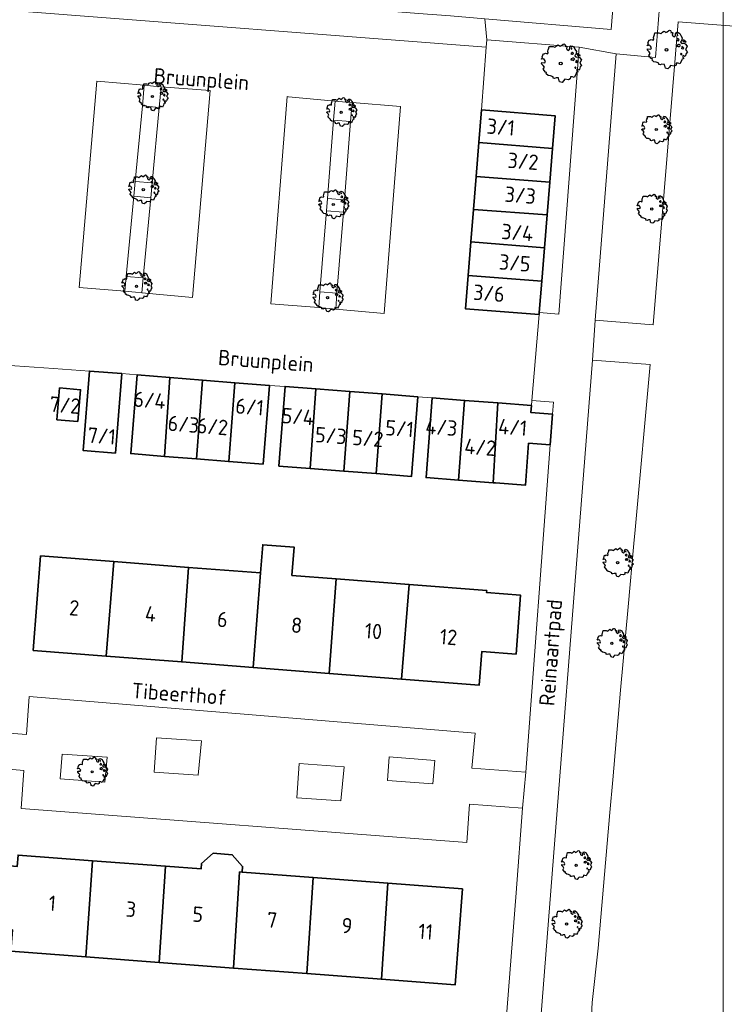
# Model space of a CAD drawing. Header units: metres. Extents: x 152391 to 157968, y 462336 to 467280.
# Tile 262 of 656: x 155306 to 155367, y 464641 to 464727. Entities that reach past the tile are written whole.
import ezdxf
from ezdxf.enums import TextEntityAlignment as Align

# ---------------------------------------------------------------- set-up
doc = ezdxf.new("R2010")
doc.units = ezdxf.units.M
doc.header["$LTSCALE"] = 0.75
doc.layers.get('0').update_dxf_attribs({"lineweight": 25})
for name, color, linetype, lineweight in [('B-GV-GR-BOOM-S', 252, 'Continuous', 25), ('B-WE-GR-BEPLANTING_CULTUUR_HEESTERS-GV', 251, 'Continuous', 18), ('B-WE-GR-GROENVOORZIENING-GV', 251, 'Continuous', 18), ('B-WE-OG-BEBOUWING-GV', 6, 'Continuous', 35), ('B-WE-OG-BEBOUWING-T18', 1, 'Continuous', 18), ('B-WE-OG-TERREIN_CULTUURSCHEIDING-GV', 251, 'Continuous', 18), ('B-WE-OG-TOPOGRAFIE-T18', 1, 'Continuous', 18), ('B-WE-VH-VERHARDING_BETONSTRAATSTEEN-GV', 251, 'Continuous', 18), ('B-WE-VH-VERHARDING_TEGEL-GV', 251, 'Continuous', 18)]:
    doc.layers.add(name, color=color, linetype=linetype, lineweight=lineweight)
doc.layers.add('X-XX-AL-TEKENBLAD_HULPLIJN-G', color=7, linetype='Continuous', lineweight=18, plot=False)
doc.styles.add('NLCS-ISO-M750-T18', font='NLCS-ISO.ttf', dxfattribs={"height": 1.35})

# ---------------------------------------------------------------- blocks, each defined once
blk = doc.blocks.new('SGR-BOOM_21_30')
at = {"linetype": 'Continuous'}
for p, q in [((-1.633, 0.579), (-1.528, 0.875)), ((-1.528, 0.875), (-1.458, 0.858)), ((-1.458, 0.858), (-1.342, 0.908)), ((-1.342, 0.908), (-1.179, 0.858)), ((-1.179, 0.858), (-1.121, 0.924)), ((-1.133, 1.088), (-1.109, 1.187)), ((-1.121, 0.924), (-1.133, 1.088)), ((-1.109, 1.187), (-1.051, 1.335)), ((-1.051, 1.335), (-1.016, 1.499)), ((-1.016, 1.499), (-0.668, 1.499)), ((-0.668, 1.499), (-0.516, 1.433)), ((-0.516, 1.433), (-0.47, 1.45)), ((-0.47, 1.45), (-0.365, 1.548)), ((-0.365, 1.548), (-0.226, 1.647)), ((-0.226, 1.647), (-0.133, 1.581)), ((-0.133, 1.581), (-0.063, 1.515)), ((-0.063, 1.515), (0.065, 1.581)), ((0.065, 1.581), (0.205, 1.712)), ((0.205, 1.712), (0.263, 1.729)), ((0.263, 1.729), (0.333, 1.696)), ((0.333, 1.696), (0.391, 1.647)), ((0.402, 1.532), (0.379, 1.499)), ((0.379, 1.499), (0.53, 1.515)), ((0.391, 1.647), (0.402, 1.532)), ((0.542, 1.483), (0.507, 1.285)), ((0.507, 1.285), (0.565, 1.236)), ((0.53, 1.515), (0.542, 1.483)), ((0.565, 1.236), (0.693, 1.154)), ((0.693, 1.154), (0.751, 1.203)), ((0.751, 1.203), (0.798, 1.285)), ((0.786, 1.4), (0.891, 1.565)), ((0.798, 1.285), (0.786, 1.4)), ((0.891, 1.565), (1.019, 1.532)), ((0.937, 0.908), (0.891, 0.875)), ((0.891, 0.875), (0.926, 0.825)), ((0.972, 1.368), (0.926, 1.335)), ((0.926, 1.335), (0.949, 1.253)), ((0.972, 0.973), (0.937, 0.908)), ((0.949, 1.253), (0.961, 1.236)), ((0.961, 1.269), (0.972, 1.368)), ((1.03, 0.973), (0.972, 0.973)), ((1.019, 1.532), (1.158, 1.45)), ((1.077, 0.94), (1.03, 0.973)), ((1.124, 0.875), (1.077, 0.94)), ((1.077, 0.842), (1.124, 0.875)), ((1.158, 1.45), (1.251, 1.269)), ((1.251, 1.269), (1.379, 1.055)), ((1.379, 1.055), (1.321, 0.793)), ((-1.703, 0.365), (-1.656, 0.48)), ((-1.493, 0.415), (-1.703, 0.365)), ((-1.679, -0.029), (-1.668, 0.086)), ((-1.668, 0.086), (-1.389, 0.07)), ((-1.656, 0.48), (-1.598, 0.53)), ((-1.598, 0.53), (-1.633, 0.579)), ((-1.423, 0.333), (-1.493, 0.415)), ((-1.33, 0.185), (-1.423, 0.333)), ((-1.389, 0.07), (-1.33, 0.185)), ((0.926, 0.415), (0.891, 0.333)), ((0.891, 0.333), (1.03, 0.316)), ((0.926, 0.825), (0.984, 0.842)), ((1.054, 0.464), (0.926, 0.415)), ((0.984, 0.842), (1.03, 0.776)), ((1.03, 0.776), (1.077, 0.842)), ((1.03, 0.316), (1.112, 0.251)), ((1.112, 0.464), (1.054, 0.464)), ((1.217, 0.398), (1.112, 0.464)), ((1.112, 0.251), (1.205, 0.365)), ((1.205, 0.365), (1.24, 0.415)), ((1.321, 0.793), (1.228, 0.694)), ((1.228, 0.694), (1.275, 0.628)), ((1.275, 0.628), (1.379, 0.563)), ((1.344, 0.185), (1.31, 0.103)), ((1.434, 0.049), (1.31, 0.103)), ((1.356, 0.3), (1.344, 0.234)), ((1.344, 0.234), (1.344, 0.185)), ((1.426, 0.234), (1.356, 0.3)), ((1.379, 0.563), (1.438, 0.595)), ((1.472, 0.201), (1.426, 0.234)), ((1.434, 0.049), (1.507, 0.136)), ((1.472, 0.858), (1.438, 0.809)), ((1.438, 0.809), (1.461, 0.743)), ((1.438, 0.595), (1.565, 0.563)), ((1.461, 0.743), (1.531, 0.694)), ((1.542, 0.858), (1.472, 0.858)), ((1.507, 0.136), (1.472, 0.201)), ((1.531, 0.727), (1.635, 0.678)), ((1.531, 0.694), (1.542, 0.727)), ((1.624, 0.76), (1.542, 0.858)), ((1.565, 0.563), (1.635, 0.513)), ((1.728, 0.71), (1.624, 0.76)), ((1.635, 0.678), (1.728, 0.71)), ((1.635, 0.513), (1.81, 0.316)), ((1.717, 0.103), (1.67, 0.037)), ((1.67, 0.037), (1.763, -0.094)), ((1.81, 0.316), (1.717, 0.103)), ((-1.54, -0.177), (-1.679, -0.029)), ((-1.551, -0.505), (-1.493, -0.423)), ((-1.354, -0.752), (-1.551, -0.505)), ((-1.435, -0.324), (-1.54, -0.177)), ((-1.493, -0.423), (-1.435, -0.324)), ((-1.249, -0.784), (-1.354, -0.752)), ((-1.272, -0.899), (-1.249, -0.784)), ((1.286, -0.292), (1.24, -0.357)), ((1.24, -0.357), (1.251, -0.423)), ((1.263, -0.423), (1.333, -0.407)), ((1.333, -0.341), (1.286, -0.292)), ((1.333, -0.407), (1.333, -0.341)), ((1.368, -0.834), (1.356, -0.883)), ((1.484, -0.801), (1.368, -0.834)), ((1.461, -0.472), (1.391, -0.587)), ((1.391, -0.587), (1.426, -0.637)), ((1.426, -0.637), (1.496, -0.702)), ((1.577, -0.587), (1.461, -0.472)), ((1.496, -0.702), (1.484, -0.801)), ((1.658, -0.522), (1.577, -0.587)), ((1.682, -0.423), (1.658, -0.522)), ((1.717, -0.308), (1.682, -0.423)), ((1.845, -0.177), (1.717, -0.308)), ((1.763, -0.094), (1.845, -0.177)), ((-1.109, -1.047), (-1.272, -0.899)), ((-0.912, -1.08), (-1.109, -1.047)), ((-0.668, -1.179), (-0.912, -1.08)), ((-0.679, -1.294), (-0.668, -1.179)), ((-0.551, -1.326), (-0.679, -1.294)), ((-0.4, -1.261), (-0.551, -1.326)), ((-0.191, -1.277), (-0.4, -1.261)), ((-0.156, -1.425), (-0.191, -1.277)), ((-0.133, -1.491), (-0.156, -1.425)), ((-0.098, -1.606), (-0.133, -1.491)), ((0.112, -1.671), (-0.098, -1.606)), ((0.251, -1.524), (0.112, -1.671)), ((0.356, -1.376), (0.251, -1.524)), ((0.682, -1.441), (0.356, -1.376)), ((0.833, -1.359), (0.682, -1.441)), ((0.844, -1.162), (0.833, -1.359)), ((1.03, -1.179), (0.844, -1.162)), ((1.182, -1.244), (1.03, -1.179)), ((1.286, -1.014), (1.182, -1.244)), ((1.356, -0.883), (1.286, -1.014))]:
    blk.add_line(p, q, dxfattribs=at)
blk.add_circle((0, 0), 0.126, dxfattribs=at)
blk = doc.blocks.new('SGR-BOOM_0_20')
at = {"linetype": 'Continuous'}
for p, q in [((-0.85, 0.816), (-0.832, 0.89)), ((-0.832, 0.89), (-0.788, 1.001)), ((-0.788, 1.001), (-0.762, 1.124)), ((-0.762, 1.124), (-0.501, 1.124)), ((-0.501, 1.124), (-0.387, 1.075)), ((-0.387, 1.075), (-0.352, 1.087)), ((-0.352, 1.087), (-0.274, 1.161)), ((-0.274, 1.161), (-0.169, 1.235)), ((-0.169, 1.235), (-0.099, 1.186)), ((-0.099, 1.186), (-0.047, 1.137)), ((-0.047, 1.137), (0.049, 1.186)), ((0.049, 1.186), (0.154, 1.284)), ((0.154, 1.284), (0.197, 1.297)), ((0.197, 1.297), (0.25, 1.272)), ((0.25, 1.272), (0.293, 1.235)), ((0.302, 1.149), (0.284, 1.124)), ((0.284, 1.124), (0.398, 1.137)), ((0.293, 1.235), (0.302, 1.149)), ((0.407, 1.112), (0.38, 0.964)), ((0.38, 0.964), (0.424, 0.927)), ((0.398, 1.137), (0.407, 1.112)), ((0.424, 0.927), (0.52, 0.865)), ((0.52, 0.865), (0.564, 0.902)), ((0.564, 0.902), (0.598, 0.964)), ((0.59, 1.05), (0.668, 1.173)), ((0.598, 0.964), (0.59, 1.05)), ((0.668, 1.173), (0.764, 1.149)), ((0.729, 1.026), (0.694, 1.001)), ((0.694, 1.001), (0.712, 0.939)), ((0.712, 0.939), (0.721, 0.927)), ((0.721, 0.952), (0.729, 1.026)), ((0.764, 1.149), (0.869, 1.087)), ((0.869, 1.087), (0.939, 0.952)), ((0.939, 0.952), (1.035, 0.792)), ((-1.277, 0.274), (-1.242, 0.36)), ((-1.12, 0.311), (-1.277, 0.274)), ((-1.259, -0.022), (-1.251, 0.065)), ((-1.251, 0.065), (-1.041, 0.052)), ((-1.242, 0.36), (-1.198, 0.397)), ((-1.225, 0.434), (-1.146, 0.656)), ((-1.198, 0.397), (-1.225, 0.434)), ((-1.146, 0.656), (-1.094, 0.644)), ((-1.068, 0.249), (-1.12, 0.311)), ((-1.094, 0.644), (-1.007, 0.681)), ((-0.998, 0.139), (-1.068, 0.249)), ((-1.041, 0.052), (-0.998, 0.139)), ((-1.007, 0.681), (-0.884, 0.644)), ((-0.884, 0.644), (-0.841, 0.693)), ((-0.841, 0.693), (-0.85, 0.816)), ((0.703, 0.681), (0.668, 0.656)), ((0.668, 0.656), (0.694, 0.619)), ((0.694, 0.311), (0.668, 0.249)), ((0.668, 0.249), (0.773, 0.237)), ((0.694, 0.619), (0.738, 0.631)), ((0.79, 0.348), (0.694, 0.311)), ((0.729, 0.73), (0.703, 0.681)), ((0.773, 0.73), (0.729, 0.73)), ((0.738, 0.631), (0.773, 0.582)), ((0.808, 0.705), (0.773, 0.73)), ((0.773, 0.582), (0.808, 0.631)), ((0.773, 0.237), (0.834, 0.188)), ((0.834, 0.348), (0.79, 0.348)), ((0.843, 0.656), (0.808, 0.705)), ((0.808, 0.631), (0.843, 0.656)), ((0.912, 0.299), (0.834, 0.348)), ((0.834, 0.188), (0.904, 0.274)), ((0.904, 0.274), (0.93, 0.311)), ((0.991, 0.594), (0.921, 0.521)), ((0.921, 0.521), (0.956, 0.471)), ((0.956, 0.471), (1.035, 0.422)), ((1.008, 0.139), (0.982, 0.077)), ((1.075, 0.037), (0.982, 0.077)), ((1.035, 0.792), (0.991, 0.594)), ((1.017, 0.225), (1.008, 0.176)), ((1.008, 0.176), (1.008, 0.139)), ((1.069, 0.176), (1.017, 0.225)), ((1.035, 0.422), (1.078, 0.447)), ((1.104, 0.151), (1.069, 0.176)), ((1.075, 0.037), (1.13, 0.102)), ((1.104, 0.644), (1.078, 0.607)), ((1.078, 0.607), (1.096, 0.557)), ((1.078, 0.447), (1.174, 0.422)), ((1.096, 0.557), (1.148, 0.521)), ((1.157, 0.644), (1.104, 0.644)), ((1.13, 0.102), (1.104, 0.151)), ((1.148, 0.545), (1.226, 0.508)), ((1.148, 0.521), (1.157, 0.545)), ((1.218, 0.57), (1.157, 0.644)), ((1.174, 0.422), (1.226, 0.385)), ((1.296, 0.533), (1.218, 0.57)), ((1.226, 0.508), (1.296, 0.533)), ((1.226, 0.385), (1.357, 0.237)), ((1.287, 0.077), (1.253, 0.028)), ((1.253, 0.028), (1.322, -0.071)), ((1.357, 0.237), (1.287, 0.077)), ((-1.155, -0.132), (-1.259, -0.022)), ((-1.164, -0.379), (-1.12, -0.317)), ((-1.015, -0.564), (-1.164, -0.379)), ((-1.076, -0.243), (-1.155, -0.132)), ((-1.12, -0.317), (-1.076, -0.243)), ((-0.937, -0.588), (-1.015, -0.564)), ((-0.954, -0.675), (-0.937, -0.588)), ((-0.832, -0.785), (-0.954, -0.675)), ((-0.684, -0.81), (-0.832, -0.785)), ((-0.501, -0.884), (-0.684, -0.81)), ((0.965, -0.761), (0.886, -0.933)), ((0.965, -0.219), (0.93, -0.268)), ((0.93, -0.268), (0.939, -0.317)), ((0.947, -0.317), (1, -0.305)), ((1, -0.256), (0.965, -0.219)), ((1.017, -0.662), (0.965, -0.761)), ((1, -0.305), (1, -0.256)), ((1.026, -0.625), (1.017, -0.662)), ((1.113, -0.601), (1.026, -0.625)), ((1.096, -0.354), (1.043, -0.44)), ((1.043, -0.44), (1.069, -0.477)), ((1.069, -0.477), (1.122, -0.527)), ((1.183, -0.44), (1.096, -0.354)), ((1.122, -0.527), (1.113, -0.601)), ((1.244, -0.391), (1.183, -0.44)), ((1.261, -0.317), (1.244, -0.391)), ((1.287, -0.231), (1.261, -0.317)), ((1.383, -0.132), (1.287, -0.231)), ((1.322, -0.071), (1.383, -0.132)), ((-0.509, -0.97), (-0.501, -0.884)), ((-0.413, -0.995), (-0.509, -0.97)), ((-0.3, -0.946), (-0.413, -0.995)), ((-0.143, -0.958), (-0.3, -0.946)), ((-0.117, -1.069), (-0.143, -0.958)), ((-0.099, -1.118), (-0.117, -1.069)), ((-0.073, -1.204), (-0.099, -1.118)), ((0.084, -1.254), (-0.073, -1.204)), ((0.188, -1.143), (0.084, -1.254)), ((0.267, -1.032), (0.188, -1.143)), ((0.511, -1.081), (0.267, -1.032)), ((0.625, -1.019), (0.511, -1.081)), ((0.633, -0.872), (0.625, -1.019)), ((0.773, -0.884), (0.633, -0.872)), ((0.886, -0.933), (0.773, -0.884))]:
    blk.add_line(p, q, dxfattribs=at)
blk.add_circle((0, 0), 0.0948, dxfattribs=at)

msp = doc.modelspace()

# ---------------------------------------------------------------- linework, layer by layer
at = {"layer": 'B-WE-GR-BEPLANTING_CULTUUR_HEESTERS-GV'}
for points in [[(155411.126, 464723.461), (155411.412, 464727.789), (155362.055, 464731.856), (155361.419, 464724.035), (155357.969, 464724.338), (155356.12, 464700.935), (155361.235, 464700.511), (155363.41, 464727.15), (155371.755, 464726.505)], [(155354.729, 464724.937), (155346.611, 464725.574), (155346.55, 464724.949), (155346.137, 464719.423), (155352.602, 464718.9), (155352.368, 464716.013), (155352.13, 464713.059), (155351.898, 464710.195), (155351.662, 464707.273), (155351.426, 464704.356), (155351.203, 464701.603), (155352.939, 464701.445)], [(155317.553, 464664.204), (155317.34, 464661.171), (155321.236, 464660.898), (155321.508, 464663.931)], [(155313.026, 464660.285), (155313.208, 464662.486), (155309.253, 464662.759), (155309.101, 464660.589)], [(155338.011, 464662.538), (155337.859, 464660.457), (155341.844, 464660.153), (155342.026, 464662.205)], [(155333.753, 464658.649), (155334.055, 464661.652), (155330.1, 464661.926), (155329.887, 464658.922)]]:
    msp.add_lwpolyline(points, close=True, dxfattribs=at)
at = {"layer": 'B-WE-GR-GROENVOORZIENING-GV'}
for points in [[(155317.979, 464721.459), (155317.31, 464721.512), (155316.484, 464721.582), (155316.314, 464719.773), (155317.808, 464719.633)], [(155334.748, 464720.066), (155333.897, 464720.134), (155333.253, 464720.194), (155333.12, 464718.508), (155334.617, 464718.401)], [(155315.691, 464713.133), (155315.569, 464711.833), (155317.062, 464711.693), (155317.185, 464713.001)], [(155332.579, 464711.637), (155332.492, 464710.538), (155333.988, 464710.424), (155334.074, 464711.519)], [(155314.783, 464703.468), (155315.715, 464703.392), (155316.278, 464703.339), (155316.401, 464704.644), (155314.904, 464704.761)], [(155331.821, 464702.026), (155333.315, 464701.889), (155333.427, 464703.307), (155331.931, 464703.424)]]:
    msp.add_lwpolyline(points, close=True, dxfattribs=at)
at = {"layer": 'B-WE-OG-BEBOUWING-GV'}
for points in [[(155345.904, 464716.544), (155352.368, 464716.013), (155352.602, 464718.9), (155346.137, 464719.423)], [(155352.13, 464713.059), (155352.368, 464716.013), (155345.904, 464716.544), (155345.664, 464713.575)], [(155345.664, 464713.575), (155345.429, 464710.663), (155351.898, 464710.195), (155352.13, 464713.059)], [(155345.429, 464710.663), (155345.197, 464707.802), (155351.662, 464707.273), (155351.898, 464710.195)], [(155351.426, 464704.356), (155351.662, 464707.273), (155345.197, 464707.802), (155344.958, 464704.843)], [(155351.203, 464701.603), (155351.426, 464704.356), (155344.958, 464704.843), (155344.723, 464701.936), (155351.188, 464701.414)], [(155313.964, 464689.232), (155314.508, 464696.234), (155311.665, 464696.455), (155311.121, 464689.453)], [(155318.252, 464688.95), (155318.726, 464695.886), (155315.852, 464696.118), (155315.293, 464689.189)], [(155318.726, 464695.886), (155318.252, 464688.95), (155321.085, 464688.722), (155321.592, 464695.655)], [(155323.906, 464688.494), (155324.437, 464695.425), (155321.592, 464695.655), (155321.085, 464688.722)], [(155326.935, 464688.25), (155327.494, 464695.178), (155324.437, 464695.425), (155323.906, 464688.494)], [(155310.652, 464692.019), (155310.89, 464694.814), (155309.046, 464694.971), (155308.809, 464692.175)], [(155328.326, 464688.095), (155331.068, 464687.882), (155331.553, 464694.892), (155328.869, 464695.1)], [(155334.042, 464687.652), (155334.553, 464694.66), (155331.553, 464694.892), (155331.068, 464687.882)], [(155336.882, 464687.431), (155337.391, 464694.44), (155334.553, 464694.66), (155334.042, 464687.652)], [(155337.391, 464694.44), (155336.882, 464687.431), (155339.982, 464687.191), (155340.525, 464694.197)], [(155344.11, 464686.867), (155344.643, 464693.87), (155341.802, 464694.088), (155341.263, 464687.086)], [(155347.147, 464686.633), (155347.561, 464693.645), (155344.643, 464693.87), (155344.11, 464686.867)], [(155347.561, 464693.645), (155347.147, 464686.633), (155347.372, 464686.616), (155349.991, 464686.414), (155350.275, 464690.098), (155352.165, 464689.953), (155352.372, 464692.647), (155350.482, 464692.792), (155350.53, 464693.417)], [(155333.351, 464678.178), (155329.471, 464678.48), (155329.664, 464680.96), (155326.899, 464681.176), (155326.7, 464678.696), (155326.059, 464670.383), (155332.745, 464669.862)], [(155306.719, 464671.888), (155313.133, 464671.389), (155313.794, 464679.701), (155307.366, 464680.201)], [(155319.778, 464670.872), (155320.387, 464679.188), (155313.794, 464679.701), (155313.133, 464671.389)], [(155326.7, 464678.696), (155320.387, 464679.188), (155319.778, 464670.872), (155326.059, 464670.383)], [(155339.775, 464677.678), (155333.351, 464678.178), (155332.745, 464669.862), (155339.099, 464669.368)], [(155346.588, 464677.148), (155339.775, 464677.678), (155339.099, 464669.368), (155345.941, 464668.835), (155346.171, 464671.791), (155349.167, 464671.558), (155349.569, 464676.738), (155346.574, 464676.97)], [(155304.749, 464645.443), (155311.337, 464644.941), (155311.929, 464653.391), (155305.392, 464653.889), (155305.316, 464652.892), (155302.923, 464653.074), (155302.498, 464647.49), (155304.891, 464647.308)], [(155318.336, 464652.903), (155317.802, 464644.449), (155324.319, 464643.953), (155324.866, 464652.406), (155325.088, 464652.389), (155325.125, 464652.882), (155324.225, 464653.917), (155322.552, 464654.045), (155321.518, 464653.145), (155321.481, 464652.664)], [(155318.336, 464652.903), (155311.929, 464653.391), (155311.337, 464644.941), (155317.802, 464644.449)], [(155330.773, 464643.461), (155331.33, 464651.914), (155325.088, 464652.389), (155324.866, 464652.406), (155324.319, 464643.953)], [(155330.773, 464643.461), (155337.332, 464642.962), (155337.884, 464651.415), (155331.33, 464651.914)], [(155344.45, 464650.915), (155337.884, 464651.415), (155337.332, 464642.962), (155343.807, 464642.469)]]:
    msp.add_lwpolyline(points, close=True, dxfattribs=at)
at = {"layer": 'B-WE-OG-TERREIN_CULTUURSCHEIDING-GV'}
msp.add_lwpolyline([(155358.359, 464668.38), (155359.027, 464675.711), (155359.531, 464681.279), (155359.64, 464682.474), (155360.955, 464697.014), (155355.877, 464697.396), (155351.351, 464639.555), (155355.77, 464639.209), (155355.867, 464640.92), (155356.376, 464645.71), (155357.418, 464657.626), (155357.671, 464660.513)], close=True, dxfattribs=at)
at = {"layer": 'B-WE-VH-VERHARDING_BETONSTRAATSTEEN-GV'}
for points in [[(155314.508, 464696.234), (155315.852, 464696.118), (155318.726, 464695.886), (155321.592, 464695.655), (155324.437, 464695.425), (155327.494, 464695.178), (155328.869, 464695.1), (155331.553, 464694.892), (155334.553, 464694.66), (155337.391, 464694.44), (155340.525, 464694.197), (155341.802, 464694.088), (155344.643, 464693.87), (155347.561, 464693.645), (155350.53, 464693.417), (155350.566, 464693.859), (155351.188, 464701.414), (155344.723, 464701.936), (155344.958, 464704.843), (155345.197, 464707.802), (155345.429, 464710.663), (155345.664, 464713.575), (155345.904, 464716.544), (155346.137, 464719.423), (155346.55, 464724.949), (155305.533, 464728.104)], [(155304.248, 464696.968), (155308.505, 464696.673), (155311.665, 464696.455), (155314.508, 464696.234)]]:
    msp.add_lwpolyline(points, dxfattribs=at)
for points in [[(155314.783, 464703.468), (155310.768, 464703.796), (155312.315, 464721.934), (155316.484, 464721.582), (155317.31, 464721.512), (155317.979, 464721.459), (155322.282, 464721.119), (155320.73, 464702.921), (155316.278, 464703.339), (155315.715, 464703.392)], [(155316.484, 464721.582), (155312.315, 464721.934), (155310.768, 464703.796), (155314.783, 464703.468), (155314.904, 464704.761), (155315.569, 464711.833), (155315.691, 464713.133), (155316.314, 464719.773)], [(155316.401, 464704.644), (155316.278, 464703.339), (155320.73, 464702.921), (155322.282, 464721.119), (155317.979, 464721.459), (155317.808, 464719.633), (155317.185, 464713.001), (155317.062, 464711.693)], [(155334.748, 464720.066), (155339.017, 464719.725), (155337.564, 464701.499), (155333.315, 464701.889), (155331.821, 464702.026), (155327.6, 464702.353), (155329.054, 464720.584), (155329.177, 464720.574), (155333.253, 464720.194), (155333.897, 464720.134)], [(155331.931, 464703.424), (155332.492, 464710.538), (155332.579, 464711.637), (155333.12, 464718.508), (155333.253, 464720.194), (155329.177, 464720.574), (155329.054, 464720.584), (155327.6, 464702.353), (155331.821, 464702.026)], [(155333.315, 464701.889), (155337.564, 464701.499), (155339.017, 464719.725), (155334.748, 464720.066), (155334.617, 464718.401), (155334.074, 464711.519), (155333.988, 464710.424), (155333.427, 464703.307)]]:
    msp.add_lwpolyline(points, close=True, dxfattribs=at)
at = {"layer": 'B-WE-VH-VERHARDING_TEGEL-GV'}
for points in [[(155255.111, 464731.985), (155286.81, 464729.529), (155287.666, 464729.479), (155305.533, 464728.104), (155346.55, 464724.949), (155346.611, 464725.574), (155346.414, 464727.438), (155343.418, 464727.676), (155340.581, 464727.902), (155337.306, 464728.163), (155334.46, 464728.39), (155331.603, 464728.617), (155330.011, 464728.696), (155327.153, 464728.908), (155324.169, 464729.128), (155320.897, 464729.37), (155318.04, 464729.582), (155315.066, 464729.802), (155315.032, 464729.219), (155305.695, 464729.947), (155303.701, 464730.081), (155301.71, 464730.221), (155295.685, 464730.698), (155256.511, 464733.797)], [(155358.017, 464732.775), (155357.526, 464726.48), (155346.414, 464727.438), (155346.611, 464725.574), (155354.729, 464724.937), (155357.969, 464724.338), (155361.419, 464724.035), (155362.055, 464731.856)]]:
    msp.add_lwpolyline(points, dxfattribs=at)
for points in [[(155354.729, 464724.937), (155352.939, 464701.445), (155351.203, 464701.603), (155351.188, 464701.414), (155350.566, 464693.859), (155352.452, 464693.714), (155352.372, 464692.647), (155352.165, 464689.953), (155350.024, 464661.182), (155349.75, 464658.001), (155349.174, 464650.556), (155347.841, 464633.379), (155347.697, 464633.391), (155347.79, 464632.73), (155347.72, 464631.773), (155345.931, 464608.579), (155348.905, 464608.306), (155351.351, 464639.555), (155355.877, 464697.396), (155356.12, 464700.935), (155357.969, 464724.338)], [(155316.314, 464719.773), (155315.691, 464713.133), (155317.185, 464713.001), (155317.808, 464719.633)], [(155334.617, 464718.401), (155333.12, 464718.508), (155332.579, 464711.637), (155334.074, 464711.519)], [(155315.569, 464711.833), (155314.904, 464704.761), (155316.401, 464704.644), (155317.062, 464711.693)], [(155332.492, 464710.538), (155331.931, 464703.424), (155333.427, 464703.307), (155333.988, 464710.424)], [(155344.84, 464655.004), (155345.083, 464658.364), (155349.75, 464658.001), (155350.024, 464661.182), (155345.296, 464661.516), (155345.568, 464664.609), (155306.376, 464667.82), (155306.133, 464664.489), (155300.751, 464664.913), (155300.538, 464661.791), (155305.89, 464661.337), (155305.648, 464657.977)], [(155317.553, 464664.204), (155321.508, 464663.931), (155321.236, 464660.898), (155317.34, 464661.171)], [(155313.026, 464660.285), (155309.101, 464660.589), (155309.253, 464662.759), (155313.208, 464662.486)], [(155338.011, 464662.538), (155342.026, 464662.205), (155341.844, 464660.153), (155337.859, 464660.457)], [(155333.753, 464658.649), (155329.887, 464658.922), (155330.1, 464661.926), (155334.055, 464661.652)]]:
    msp.add_lwpolyline(points, close=True, dxfattribs=at)
at = {"layer": 'X-XX-AL-TEKENBLAD_HULPLIJN-G', "flags": 128}
msp.add_lwpolyline([(155367.39, 464780.044), (155311.783, 464780.044), (155311.783, 464780.044), (155067.39, 464780.044), (155067.39, 464544.346), (155067.39, 464544.346), (155067.39, 464349.544), (155225.909, 464349.544), (155225.909, 464440.363), (155367.39, 464440.363)], close=True, dxfattribs=at)
at = {"layer": 'X-XX-AL-TEKENBLAD_HULPLIJN-G', "transparency": 33554559, "flags": 128}
msp.add_lwpolyline([(155367.39, 464780.044), (155311.783, 464780.044), (155311.783, 464780.044), (155067.39, 464780.044), (155067.39, 464544.346), (155067.39, 464544.346), (155067.39, 464349.544), (155225.909, 464349.544), (155225.909, 464440.363), (155367.39, 464440.363)], close=True, dxfattribs=at)

# ---------------------------------------------------------------- block references
at = {"layer": 'B-GV-GR-BOOM-S', "transparency": 33554559}
for name, p in [('SGR-BOOM_21_30', (155362.4, 464724.7)), ('SGR-BOOM_21_30', (155353.1, 464723.5)), ('SGR-BOOM_0_20', (155317.2, 464720.6)), ('SGR-BOOM_0_20', (155333.8, 464719.2)), ('SGR-BOOM_0_20', (155361.5, 464717.7)), ('SGR-BOOM_0_20', (155316.4, 464712.4)), ('SGR-BOOM_0_20', (155333.1, 464711.1)), ('SGR-BOOM_0_20', (155361.1, 464710.7)), ('SGR-BOOM_0_20', (155315.8, 464703.9)), ('SGR-BOOM_0_20', (155332.6, 464702.9)), ('SGR-BOOM_0_20', (155358.1, 464679.6)), ('SGR-BOOM_0_20', (155357.591, 464672.512)), ('SGR-BOOM_0_20', (155311.9, 464661.2)), ('SGR-BOOM_0_20', (155354.455, 464652.985)), ('SGR-BOOM_0_20', (155353.612, 464647.82))]:
    msp.add_blockref(name, p, dxfattribs=at)

# ---------------------------------------------------------------- texts
at = {"layer": 'B-WE-OG-BEBOUWING-T18', "style": 'NLCS-ISO-M750-T18'}
for s, rotation, p in [('3/1', 355.4, (155347.83, 464717.91)), ('3/2', 355.4, (155349.784, 464714.899)), ('3/3', 355.4, (155349.543, 464711.914)), ('3/4', 355.4, (155349.277, 464708.633)), ('3/5', 355.4, (155349.061, 464705.959)), ('3/6', 355.4, (155346.79, 464703.29)), ('6/4', 355.4, (155316.95, 464693.89)), ('7/2', 355.2, (155309.512, 464693.45)), ('6/1', 355.4, (155325.75, 464693.3)), ('6/3', 355.4, (155319.934, 464691.776)), ('5/4', 355.6, (155329.99, 464692.45)), ('6/2', 355.4, (155322.48, 464691.57)), ('5/1', 355.6, (155338.93, 464691.39)), ('4/3', 355.6, (155342.61, 464691.51)), ('4/1', 355.6, (155348.88, 464691.51)), ('7/1', 355.6, (155312.743, 464690.739)), ('5/3', 355.6, (155332.892, 464690.776)), ('5/2', 355.6, (155336.136, 464690.525)), ('4/2', 355.6, (155346.021, 464689.752)), ('2', 355.5, (155310.328, 464675.619)), ('4', 355.5, (155317.035, 464675.098)), ('6', 355.5, (155323.358, 464674.605)), ('8', 355.5, (155329.882, 464674.097)), ('10', 355.5, (155336.635, 464673.572)), ('12', 355.5, (155343.233, 464673.058)), ('1', 355.6, (155308.398, 464649.648)), ('3', 355.6, (155315.316, 464649.121)), ('5', 355.6, (155321.195, 464648.674)), ('7', 355.6, (155327.72, 464648.177)), ('9', 355.6, (155334.305, 464647.676)), ('11', 355.6, (155341.221, 464647.149))]:
    msp.add_text(s, height=1.35, rotation=rotation, dxfattribs=at).set_placement(p, align=Align.MIDDLE)
at = {"layer": 'B-WE-OG-TOPOGRAFIE-T18', "style": 'NLCS-ISO-M750-T18'}
for s, rotation, p in [('Bruunplein', 355.7, (155321.49, 464721.917)), ('Bruunplein', 355.6, (155327.158, 464697.141)), ('Reinaartpad', 85.8, (155352.409, 464671.679)), ('Tibeerthof', 355.7, (155319.567, 464668.063))]:
    msp.add_text(s, height=1.35, rotation=rotation, dxfattribs=at).set_placement(p, align=Align.MIDDLE)

doc.saveas('drawing.dxf')
